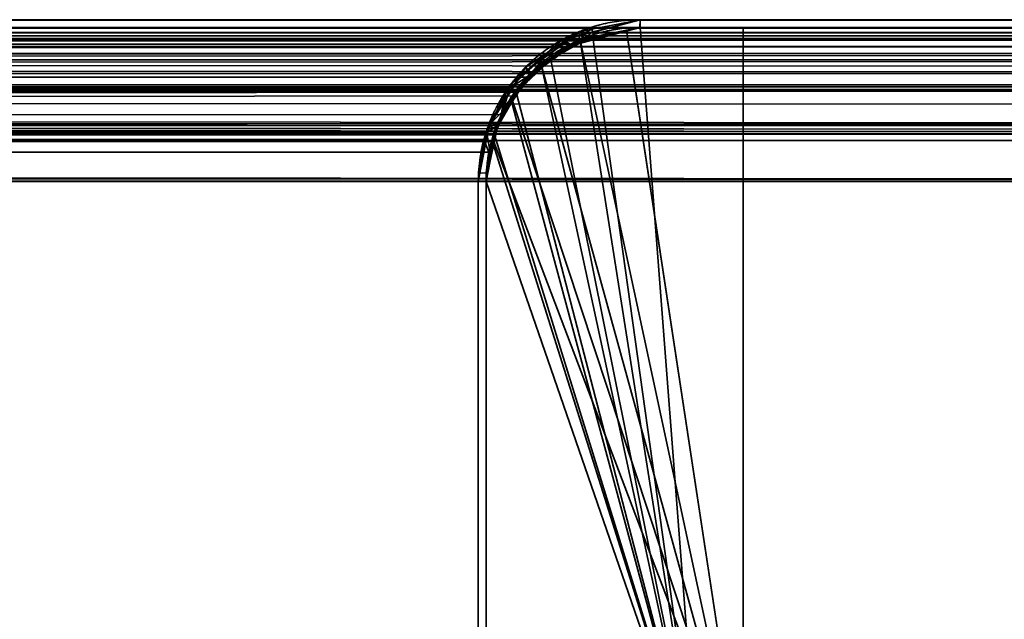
# Model space of a CAD drawing. Header units: millimetres. Extents: x -603 to 3703, y -120 to 193.
# Tile 264 of 656: x 402 to 421, y 182 to 193. Entities that reach past the tile are written whole.
import ezdxf

# ---------------------------------------------------------------- set-up
doc = ezdxf.new("R2010")
doc.units = ezdxf.units.MM
doc.layers.add('151', color=7, linetype='Continuous', true_color=0xffffff)

# ---------------------------------------------------------------- blocks, each defined once
blk = doc.blocks.new('UG_SURFACE_073')
at = {"layer": '151', "color": 7, "linetype": 'Continuous', "lineweight": 35}
for points in [[(-468.61, 193.197, 2077.111), (468.612, 193.204, 2077.112), (467.65, 193.45, 2076.15)], [(467.65, 193.45, 2076.15), (-467.65, 193.45, 2076.15), (-468.61, 193.197, 2077.111)], [(467.65, 193.45, 2076.15), (413.65, 193.45, 2022.15), (-413.65, 193.45, 2022.15), (-467.65, 193.45, 2076.15)], [(-412.688, 193.204, 2021.188), (-413.65, 193.45, 2022.15), (413.65, 193.45, 2022.15)], [(413.65, 193.45, 2022.15), (412.69, 193.197, 2021.189), (-412.688, 193.204, 2021.188)], [(412.69, 193.197, 2021.189), (413.65, 193.45, 2022.15), (413.65, 193.3, 2022.15), (412.552, 193.037, 2021.052)], [(467.65, 193.3, 2076.15), (413.65, 193.3, 2022.15), (413.65, 193.45, 2022.15), (467.65, 193.45, 2076.15)], [(-469.2, 193.042, 2077.7), (469.161, 193.064, 2077.661), (468.612, 193.204, 2077.112)], [(468.612, 193.204, 2077.112), (-468.61, 193.197, 2077.111), (-469.2, 193.042, 2077.7)], [(468.749, 193.071, 2077.249), (-468.753, 193.073, 2077.253), (-467.658, 193.3, 2076.158)], [(468.657, 193.126, 2077.157), (-467.658, 193.3, 2076.158), (-467.65, 193.3, 2076.15)], [(468.657, 193.126, 2077.157), (468.749, 193.071, 2077.249), (-467.658, 193.3, 2076.158)], [(467.65, 193.3, 2076.15), (-467.65, 193.3, 2076.15), (-413.65, 193.3, 2022.15), (413.65, 193.3, 2022.15)], [(-467.65, 193.3, 2076.15), (467.65, 193.3, 2076.15), (468.657, 193.126, 2077.157)], [(413.65, 193.3, 2022.15), (-413.65, 193.3, 2022.15), (-413.642, 193.3, 2022.142)], [(-413.642, 193.3, 2022.142), (412.552, 193.037, 2021.052), (413.65, 193.3, 2022.15)], [(-413.642, 193.3, 2022.142), (-412.552, 193.036, 2021.052), (412.552, 193.037, 2021.052)], [(-412.139, 193.064, 2020.639), (-412.688, 193.204, 2021.188), (412.69, 193.197, 2021.189)], [(-412.139, 193.064, 2020.639), (412.69, 193.197, 2021.189), (412.1, 193.042, 2020.6)], [(412.552, 193.037, 2021.052), (412.29, 192.974, 2020.79), (412.1, 193.042, 2020.6), (412.69, 193.197, 2021.189)], [(469.761, 192.404, 2078.261), (-469.768, 192.412, 2078.268), (-468.837, 193.055, 2077.337)], [(-469.474, 192.788, 2077.974), (469.476, 192.79, 2077.976), (469.161, 193.064, 2077.661)], [(-469.2, 193.042, 2077.7), (-469.474, 192.788, 2077.974), (469.161, 193.064, 2077.661)], [(469.671, 192.518, 2078.171), (-468.837, 193.055, 2077.337), (-468.753, 193.073, 2077.253)], [(469.671, 192.518, 2078.171), (469.761, 192.404, 2078.261), (-468.837, 193.055, 2077.337)], [(-468.753, 193.073, 2077.253), (468.749, 193.071, 2077.249), (469.671, 192.518, 2078.171)], [(412.29, 192.974, 2020.79), (412.552, 193.037, 2021.052), (-412.552, 193.036, 2021.052)], [(412.29, 192.974, 2020.79), (-412.552, 193.036, 2021.052), (-412.284, 192.971, 2020.784)], [(412.1, 193.042, 2020.6), (-411.824, 192.79, 2020.324), (-412.139, 193.064, 2020.639)], [(412.1, 193.042, 2020.6), (411.826, 192.788, 2020.326), (-411.824, 192.79, 2020.324)], [(411.826, 192.788, 2020.326), (412.1, 193.042, 2020.6), (412.29, 192.974, 2020.79), (411.536, 192.402, 2020.036)], [(-412.284, 192.971, 2020.784), (411.536, 192.402, 2020.036), (412.29, 192.974, 2020.79)], [(-412.284, 192.971, 2020.784), (-411.531, 192.414, 2020.031), (411.536, 192.402, 2020.036)], [(-470.187, 192.126, 2078.687), (470.172, 192.187, 2078.672), (469.476, 192.79, 2077.976)], [(469.476, 192.79, 2077.976), (-469.474, 192.788, 2077.974), (-470.187, 192.126, 2078.687)], [(-411.128, 192.187, 2019.628), (-411.824, 192.79, 2020.324), (411.826, 192.788, 2020.326)], [(-411.128, 192.187, 2019.628), (411.826, 192.788, 2020.326), (411.113, 192.126, 2019.613)], [(411.536, 192.402, 2020.036), (411.44, 192.329, 2019.94), (411.113, 192.126, 2019.613), (411.826, 192.788, 2020.326)], [(470.264, 191.773, 2078.763), (-469.805, 192.387, 2078.305), (-469.768, 192.412, 2078.268)], [(-469.768, 192.412, 2078.268), (469.761, 192.404, 2078.261), (470.264, 191.773, 2078.763)], [(-411.531, 192.414, 2020.031), (410.946, 191.599, 2019.446), (411.44, 192.329, 2019.94)], [(410.946, 191.599, 2019.446), (-411.531, 192.414, 2020.031), (-411.495, 192.387, 2019.995)], [(411.44, 192.329, 2019.94), (411.536, 192.402, 2020.036), (-411.531, 192.414, 2020.031)], [(470.421, 191.389, 2078.921), (-470.152, 191.955, 2078.652), (-469.805, 192.387, 2078.305)], [(470.264, 191.773, 2078.763), (470.421, 191.389, 2078.921), (-469.805, 192.387, 2078.305)], [(-411.495, 192.387, 2019.995), (410.878, 191.393, 2019.377), (410.946, 191.599, 2019.446)], [(-411.495, 192.387, 2019.995), (-410.984, 191.676, 2019.484), (410.878, 191.393, 2019.377)], [(411.44, 192.329, 2019.94), (410.946, 191.599, 2019.446), (411.031, 192.05, 2019.531), (411.113, 192.126, 2019.613)], [(-470.269, 192.05, 2078.769), (-470.629, 191.258, 2079.129), (470.644, 191.279, 2079.144)], [(-470.187, 192.126, 2078.687), (-470.269, 192.05, 2078.769), (470.644, 191.279, 2079.144)], [(-470.187, 192.126, 2078.687), (470.193, 192.146, 2078.693), (470.172, 192.187, 2078.672)], [(470.644, 191.279, 2079.144), (470.193, 192.146, 2078.693), (-470.187, 192.126, 2078.687)], [(411.113, 192.126, 2019.613), (-411.107, 192.146, 2019.607), (-411.128, 192.187, 2019.628)], [(-410.656, 191.279, 2019.156), (-411.107, 192.146, 2019.607), (411.113, 192.126, 2019.613)], [(-410.656, 191.279, 2019.156), (411.113, 192.126, 2019.613), (411.031, 192.05, 2019.531)], [(411.031, 192.05, 2019.531), (-410.655, 191.273, 2019.155), (-410.656, 191.279, 2019.156)], [(411.031, 192.05, 2019.531), (410.671, 191.258, 2019.171), (-410.655, 191.273, 2019.155)], [(410.671, 191.258, 2019.171), (411.031, 192.05, 2019.531), (410.946, 191.599, 2019.446), (410.878, 191.393, 2019.377)], [(470.421, 191.389, 2078.921), (-470.429, 191.394, 2078.929), (-470.152, 191.955, 2078.652)], [(-410.984, 191.676, 2019.484), (-410.881, 191.389, 2019.381), (410.878, 191.393, 2019.377)], [(470.65, 190.3, 2079.15), (-470.645, 190.481, 2079.144), (-470.486, 191.279, 2078.986)], [(-470.629, 191.258, 2079.129), (470.645, 191.273, 2079.145), (470.644, 191.279, 2079.144)], [(470.8, 190.3, 2079.3), (470.645, 191.273, 2079.145), (-470.629, 191.258, 2079.129)], [(470.545, 191.085, 2079.046), (-470.486, 191.279, 2078.986), (-470.429, 191.394, 2078.929)], [(470.545, 191.085, 2079.046), (470.65, 190.3, 2079.15), (-470.486, 191.279, 2078.986)], [(-470.429, 191.394, 2078.929), (470.421, 191.389, 2078.921), (470.545, 191.085, 2079.046)], [(410.705, 190.871, 2019.205), (410.878, 191.393, 2019.377), (-410.881, 191.389, 2019.381)], [(410.705, 190.871, 2019.205), (-410.881, 191.389, 2019.381), (-410.72, 190.944, 2019.22)], [(-410.655, 191.273, 2019.155), (410.671, 191.258, 2019.171), (410.609, 191.121, 2019.109)], [(410.609, 191.121, 2019.109), (-410.5, 190.3, 2019), (-410.655, 191.273, 2019.155)], [(410.878, 191.393, 2019.377), (410.705, 190.871, 2019.205), (410.609, 191.121, 2019.109), (410.671, 191.258, 2019.171)], [(-470.691, 191.121, 2079.191), (-470.8, 190.3, 2079.3), (470.8, 190.3, 2079.3)], [(-470.629, 191.258, 2079.129), (-470.691, 191.121, 2079.191), (470.8, 190.3, 2079.3)], [(410.609, 191.121, 2019.109), (410.5, 190.3, 2019), (-410.5, 190.3, 2019)], [(410.5, 190.3, 2019), (410.609, 191.121, 2019.109), (410.705, 190.871, 2019.205), (410.65, 190.3, 2019.15)], [(-410.72, 190.944, 2019.22), (410.65, 190.3, 2019.15), (410.705, 190.871, 2019.205)], [(-410.72, 190.944, 2019.22), (-410.65, 190.3, 2019.15), (410.65, 190.3, 2019.15)], [(470.65, 190.3, 2079.15), (-470.65, 190.3, 2079.15), (-470.645, 190.481, 2079.144)], [(-470.8, 190.3, 2079.3), (-470.8, 174.45, 2079.3), (470.8, 174.45, 2079.3), (470.8, 190.3, 2079.3)], [(470.65, 190.3, 2079.15), (470.65, 174.45, 2079.15), (-470.65, 174.45, 2079.15), (-470.65, 190.3, 2079.15)], [(410.65, 152.3, 2019.15), (410.65, 190.3, 2019.15), (-410.65, 190.3, 2019.15), (-410.65, 152.3, 2019.15)], [(-410.5, 152.3, 2019), (-410.5, 190.3, 2019), (410.5, 190.3, 2019), (410.5, 152.3, 2019)], [(410.65, 190.3, 2019.15), (410.65, 152.3, 2019.15), (410.5, 152.3, 2019), (410.5, 190.3, 2019)]]:
    blk.add_3dface(points, dxfattribs=at)
blk = doc.blocks.new('UG_SURFACE_074')
at = {"layer": '151', "color": 14, "linetype": 'Continuous', "lineweight": 35}
for points in [[(-415.65, 193.3, 2024.15), (-415.65, 178.3, 2024.15), (415.65, 178.3, 2024.15), (415.65, 193.3, 2024.15)], [(415.65, 193.3, 2024.15), (413.65, 193.3, 2022.15), (-413.65, 193.3, 2022.15), (-415.65, 193.3, 2024.15)], [(-412.734, 193.066, 2021.234), (-413.65, 193.3, 2022.15), (413.65, 193.3, 2022.15)], [(413.65, 193.3, 2022.15), (412.735, 193.059, 2021.235), (-412.734, 193.066, 2021.234)], [(414.8, 178.3, 2023.3), (412.735, 193.059, 2021.235), (413.65, 193.3, 2022.15)], [(413.65, 193.3, 2022.15), (415.65, 193.3, 2024.15), (415.65, 178.3, 2024.15), (414.8, 178.3, 2023.3)], [(-412.211, 192.933, 2020.711), (-412.734, 193.066, 2021.234), (412.735, 193.059, 2021.235)], [(-412.211, 192.933, 2020.711), (412.735, 193.059, 2021.235), (412.174, 192.912, 2020.674)], [(411.913, 192.67, 2020.413), (412.174, 192.912, 2020.674), (412.735, 193.059, 2021.235), (414.8, 178.3, 2023.3)], [(412.174, 192.912, 2020.674), (-411.911, 192.672, 2020.411), (-412.211, 192.933, 2020.711)], [(412.174, 192.912, 2020.674), (411.913, 192.67, 2020.413), (-411.911, 192.672, 2020.411)], [(-411.248, 192.097, 2019.748), (-411.911, 192.672, 2020.411), (411.913, 192.67, 2020.413)], [(-411.248, 192.097, 2019.748), (411.913, 192.67, 2020.413), (411.234, 192.039, 2019.734)], [(411.234, 192.039, 2019.734), (411.913, 192.67, 2020.413), (414.8, 178.3, 2023.3)], [(411.234, 192.039, 2019.734), (-411.228, 192.058, 2019.728), (-411.248, 192.097, 2019.748)], [(-410.798, 191.232, 2019.299), (-411.228, 192.058, 2019.728), (411.234, 192.039, 2019.734)], [(-410.798, 191.232, 2019.299), (411.234, 192.039, 2019.734), (411.156, 191.967, 2019.655)], [(410.813, 191.212, 2019.313), (411.156, 191.967, 2019.655), (411.234, 192.039, 2019.734), (414.8, 178.3, 2023.3)], [(411.156, 191.967, 2019.655), (-410.798, 191.227, 2019.298), (-410.798, 191.232, 2019.299)], [(411.156, 191.967, 2019.655), (410.813, 191.212, 2019.313), (-410.798, 191.227, 2019.298)], [(-410.798, 191.227, 2019.298), (410.813, 191.212, 2019.313), (410.754, 191.082, 2019.254)], [(410.754, 191.082, 2019.254), (-410.65, 190.3, 2019.15), (-410.798, 191.227, 2019.298)], [(410.754, 191.082, 2019.254), (410.65, 190.3, 2019.15), (-410.65, 190.3, 2019.15)], [(414.8, 178.3, 2023.3), (410.65, 190.3, 2019.15), (410.754, 191.082, 2019.254), (410.813, 191.212, 2019.313)], [(-410.65, 152.15, 2019.15), (-410.65, 190.3, 2019.15), (410.65, 190.3, 2019.15), (410.65, 152.15, 2019.15)], [(410.65, 152.15, 2019.15), (410.65, 190.3, 2019.15), (414.8, 178.3, 2023.3)]]:
    blk.add_3dface(points, dxfattribs=at)
blk = doc.blocks.new('UG_SURFACE_075')
at = {"layer": '151', "color": 14, "linetype": 'Continuous', "lineweight": 35}
for points in [[(-468.565, 193.059, 2077.065), (468.566, 193.066, 2077.066), (467.65, 193.3, 2076.15)], [(467.65, 193.3, 2076.15), (-467.65, 193.3, 2076.15), (-468.565, 193.059, 2077.065)], [(467.65, 193.3, 2076.15), (465.65, 193.3, 2074.15), (-465.65, 193.3, 2074.15), (-467.65, 193.3, 2076.15)], [(465.65, 174.45, 2074.15), (-465.65, 174.45, 2074.15), (-465.65, 193.3, 2074.15), (465.65, 193.3, 2074.15)], [(-469.126, 192.912, 2077.626), (469.089, 192.933, 2077.589), (468.566, 193.066, 2077.066)], [(468.566, 193.066, 2077.066), (-468.565, 193.059, 2077.065), (-469.126, 192.912, 2077.626)], [(-469.387, 192.67, 2077.887), (469.389, 192.672, 2077.889), (469.089, 192.933, 2077.589)], [(-469.126, 192.912, 2077.626), (-469.387, 192.67, 2077.887), (469.089, 192.933, 2077.589)], [(-470.066, 192.039, 2078.566), (470.052, 192.097, 2078.552), (469.389, 192.672, 2077.889)], [(469.389, 192.672, 2077.889), (-469.387, 192.67, 2077.887), (-470.066, 192.039, 2078.566)], [(-470.066, 192.039, 2078.566), (-470.144, 191.967, 2078.645), (470.502, 191.232, 2079.002)], [(-470.066, 192.039, 2078.566), (470.072, 192.058, 2078.572), (470.052, 192.097, 2078.552)], [(470.502, 191.232, 2079.002), (470.072, 192.058, 2078.572), (-470.066, 192.039, 2078.566)], [(-470.144, 191.967, 2078.645), (-470.487, 191.212, 2078.987), (470.502, 191.232, 2079.002)], [(-470.546, 191.082, 2079.046), (-470.65, 190.3, 2079.15), (470.65, 190.3, 2079.15)], [(-470.487, 191.212, 2078.987), (-470.546, 191.082, 2079.046), (470.65, 190.3, 2079.15)], [(-470.487, 191.212, 2078.987), (470.502, 191.227, 2079.002), (470.502, 191.232, 2079.002)], [(470.65, 190.3, 2079.15), (470.502, 191.227, 2079.002), (-470.487, 191.212, 2078.987)], [(-470.65, 190.3, 2079.15), (-470.65, 174.45, 2079.15), (470.65, 174.45, 2079.15), (470.65, 190.3, 2079.15)]]:
    blk.add_3dface(points, dxfattribs=at)
blk = doc.blocks.new('UG_SURFACE_076')
at = {"layer": '151', "color": 41, "linetype": 'Continuous', "lineweight": 35}
for points in [[(-465.65, 193.3, 2074.15), (-465.65, 178.3, 2074.15), (465.65, 178.3, 2074.15), (465.65, 193.3, 2074.15)], [(465.65, 193.3, 2074.15), (415.65, 193.3, 2024.15), (-415.65, 193.3, 2024.15), (-465.65, 193.3, 2074.15)], [(-415.65, 178.3, 2024.15), (-415.65, 193.3, 2024.15), (415.65, 193.3, 2024.15), (415.65, 178.3, 2024.15)], [(415.65, 193.3, 2024.15), (465.65, 193.3, 2074.15), (465.65, 178.3, 2074.15), (415.65, 178.3, 2024.15)]]:
    blk.add_3dface(points, dxfattribs=at)
blk = doc.blocks.new('UG_SURFACE_077')
at = {"layer": '151', "color": 14, "linetype": 'Continuous', "lineweight": 35}
for points in [[(415.65, 178.3, -4), (412.483, 193.059, -4), (412.502, 193.072, -4), (413.38, 193.246, -4)], [(413.38, 193.246, -4), (412.502, 193.072, -4), (412.488, 193.003, 2020.988)], [(412.488, 193.003, 2020.988), (413.379, 193.231, 2021.879), (413.38, 193.246, -4)], [(414.8, 178.3, 2023.3), (415.65, 178.3, 2024.15), (413.379, 193.231, 2021.879), (412.488, 193.003, 2020.988)], [(413.65, 193.3, -4), (413.38, 193.246, -4), (413.379, 193.231, 2021.879)], [(413.379, 193.231, 2021.879), (413.65, 193.3, 2022.15), (413.65, 193.3, -4)], [(415.65, 178.3, 2024.15), (415.65, 193.3, 2024.15), (413.65, 193.3, 2022.15), (413.379, 193.231, 2021.879)], [(413.38, 193.246, -4), (413.65, 193.3, -4), (415.65, 193.3, -4), (415.65, 178.3, -4)], [(415.65, 193.3, 2024.15), (415.65, 193.3, -4), (413.65, 193.3, -4), (413.65, 193.3, 2022.15)], [(415.65, 193.3, 2024.15), (415.65, 178.3, 2024.15), (415.65, 178.3, -4), (415.65, 193.3, -4)], [(412.483, 193.059, -4), (411.729, 192.555, -4), (411.737, 192.521, 2020.237)], [(411.729, 192.555, -4), (412.483, 193.059, -4), (415.65, 178.3, -4)], [(411.737, 192.521, 2020.237), (412.211, 192.933, 2020.711), (412.483, 193.059, -4)], [(414.8, 178.3, 2023.3), (412.488, 193.003, 2020.988), (412.211, 192.933, 2020.711), (411.737, 192.521, 2020.237)], [(412.211, 192.933, 2020.711), (412.488, 193.003, 2020.988), (412.483, 193.059, -4)], [(412.502, 193.072, -4), (412.483, 193.059, -4), (412.488, 193.003, 2020.988)], [(411.729, 192.555, -4), (411.529, 192.421, -4), (411.136, 191.882, 2019.636)], [(411.136, 191.882, 2019.636), (411.248, 192.097, 2019.748), (411.729, 192.555, -4)], [(414.8, 178.3, 2023.3), (411.737, 192.521, 2020.237), (411.248, 192.097, 2019.748), (411.136, 191.882, 2019.636)], [(411.529, 192.421, -4), (411.162, 191.873, -4), (411.136, 191.882, 2019.636)], [(411.162, 191.873, -4), (411.529, 192.421, -4), (411.729, 192.555, -4), (415.65, 178.3, -4)], [(411.248, 192.097, 2019.748), (411.737, 192.521, 2020.237), (411.729, 192.555, -4)], [(414.8, 178.3, 2023.3), (411.136, 191.882, 2019.636), (410.798, 191.232, 2019.299), (410.774, 191.077, 2019.274)], [(410.798, 191.232, 2019.299), (411.136, 191.882, 2019.636), (411.162, 191.873, -4)], [(410.798, 191.232, 2019.299), (411.162, 191.873, -4), (410.878, 191.448, -4)], [(410.804, 191.073, -4), (410.878, 191.448, -4), (411.162, 191.873, -4), (415.65, 178.3, -4)], [(410.878, 191.448, -4), (410.804, 191.073, -4), (410.774, 191.077, 2019.274)], [(410.774, 191.077, 2019.274), (410.798, 191.232, 2019.299), (410.878, 191.448, -4)], [(410.65, 190.3, 2019.15), (410.774, 191.077, 2019.274), (410.804, 191.073, -4)], [(410.774, 191.077, 2019.274), (410.65, 190.3, 2019.15), (414.8, 178.3, 2023.3)], [(410.804, 191.073, -4), (410.65, 190.3, -4), (410.65, 190.3, 2019.15)], [(415.65, 178.3, -4), (414.8, 178.3, -4), (410.65, 190.3, -4), (410.804, 191.073, -4)], [(410.65, 152.15, 2019.15), (410.65, 190.3, 2019.15), (410.65, 190.3, -4), (410.65, 152.15, -4)], [(410.65, 152.15, -4), (410.65, 190.3, -4), (414.8, 178.3, -4)], [(414.8, 178.3, 2023.3), (410.65, 190.3, 2019.15), (410.65, 152.15, 2019.15)]]:
    blk.add_3dface(points, dxfattribs=at)
blk = doc.blocks.new('UG_SURFACE_078')
at = {"layer": '151', "color": 7, "linetype": 'Continuous', "lineweight": 35}
for points in [[(412.552, 193.036, 2021.052), (413.642, 193.3, 2022.142), (413.65, 193.45, 2022.15), (412.5, 193.156, 2021)], [(413.65, 193.45, -4), (412.704, 193.263, -4), (412.5, 193.156, 2021)], [(412.5, 193.156, 2021), (413.65, 193.45, 2022.15), (413.65, 193.45, -4)], [(413.65, 193.3, -4), (412.751, 193.114, -4), (412.704, 193.263, -4), (413.65, 193.45, -4)], [(413.65, 193.45, 2022.15), (413.642, 193.3, 2022.142), (413.65, 193.3, 2022.15)], [(467.65, 193.45, 2076.15), (467.65, 193.45, -4), (413.65, 193.45, -4), (413.65, 193.45, 2022.15)], [(413.65, 193.45, -4), (467.65, 193.45, -4), (467.65, 193.3, -4), (413.65, 193.3, -4)], [(467.65, 193.45, 2076.15), (413.65, 193.45, 2022.15), (413.65, 193.3, 2022.15), (467.65, 193.3, 2076.15)], [(412.492, 193.221, -4), (412.451, 193.213, -4), (411.449, 192.466, 2019.949)], [(411.449, 192.466, 2019.949), (412.139, 193.064, 2020.639), (412.492, 193.221, -4)], [(412.451, 193.213, -4), (411.864, 192.822, -4), (411.449, 192.466, 2019.949)], [(412.47, 193.055, -4), (411.948, 192.704, -4), (411.864, 192.822, -4), (412.451, 193.213, -4)], [(412.139, 193.064, 2020.639), (412.5, 193.156, 2021), (412.492, 193.221, -4)], [(412.549, 193.072, -4), (412.47, 193.055, -4), (412.451, 193.213, -4), (412.492, 193.221, -4)], [(412.492, 193.221, -4), (412.704, 193.263, -4), (412.751, 193.114, -4), (412.549, 193.072, -4)], [(412.704, 193.263, -4), (412.492, 193.221, -4), (412.5, 193.156, 2021)], [(413.642, 193.3, 2022.142), (412.549, 193.072, -4), (412.751, 193.114, -4)], [(413.642, 193.3, 2022.142), (412.552, 193.036, 2021.052), (412.549, 193.072, -4)], [(412.751, 193.114, -4), (413.65, 193.3, 2022.15), (413.642, 193.3, 2022.142)], [(412.751, 193.114, -4), (413.65, 193.3, -4), (413.65, 193.3, 2022.15)], [(467.65, 193.3, 2076.15), (413.65, 193.3, 2022.15), (413.65, 193.3, -4), (467.65, 193.3, -4)], [(411.531, 192.414, 2020.031), (412.284, 192.971, 2020.784), (412.139, 193.064, 2020.639), (411.449, 192.466, 2019.949)], [(411.948, 192.704, -4), (412.47, 193.055, -4), (412.552, 193.036, 2021.052)], [(411.948, 192.704, -4), (412.552, 193.036, 2021.052), (412.284, 192.971, 2020.784)], [(412.5, 193.156, 2021), (412.139, 193.064, 2020.639), (412.284, 192.971, 2020.784), (412.552, 193.036, 2021.052)], [(412.47, 193.055, -4), (412.549, 193.072, -4), (412.552, 193.036, 2021.052)], [(411.423, 192.527, -4), (411.864, 192.822, -4), (411.948, 192.704, -4), (411.529, 192.421, -4)], [(411.864, 192.822, -4), (411.423, 192.527, -4), (411.449, 192.466, 2019.949)], [(412.284, 192.971, 2020.784), (411.529, 192.421, -4), (411.948, 192.704, -4)], [(412.284, 192.971, 2020.784), (411.531, 192.414, 2020.031), (411.529, 192.421, -4)], [(411.423, 192.527, -4), (411.199, 192.185, -4), (410.74, 191.44, 2019.24)], [(410.74, 191.44, 2019.24), (411.128, 192.187, 2019.628), (411.423, 192.527, -4)], [(410.984, 191.676, 2019.484), (411.495, 192.387, 2019.995), (411.449, 192.466, 2019.949), (411.128, 192.187, 2019.628)], [(411.128, 192.187, 2019.628), (411.449, 192.466, 2019.949), (411.423, 192.527, -4)], [(411.529, 192.421, -4), (411.316, 192.095, -4), (411.199, 192.185, -4), (411.423, 192.527, -4)], [(411.316, 192.095, -4), (411.529, 192.421, -4), (411.531, 192.414, 2020.031)], [(411.316, 192.095, -4), (411.531, 192.414, 2020.031), (411.495, 192.387, 2019.995)], [(411.449, 192.466, 2019.949), (411.495, 192.387, 2019.995), (411.531, 192.414, 2020.031)], [(411.495, 192.387, 2019.995), (410.864, 191.402, -4), (411.316, 192.095, -4)], [(411.495, 192.387, 2019.995), (410.984, 191.676, 2019.484), (410.864, 191.402, -4)], [(410.723, 191.458, -4), (411.199, 192.185, -4), (411.316, 192.095, -4), (410.864, 191.402, -4)], [(411.199, 192.185, -4), (410.723, 191.458, -4), (410.74, 191.44, 2019.24)], [(411.128, 192.187, 2019.628), (410.74, 191.44, 2019.24), (410.984, 191.676, 2019.484)], [(410.881, 191.389, 2019.381), (410.984, 191.676, 2019.484), (410.74, 191.44, 2019.24)], [(410.984, 191.676, 2019.484), (410.881, 191.389, 2019.381), (410.864, 191.402, -4)], [(410.723, 191.458, -4), (410.717, 191.45, -4), (410.5, 190.3, 2019)], [(410.5, 190.3, 2019), (410.656, 191.279, 2019.156), (410.723, 191.458, -4)], [(410.656, 191.279, 2019.156), (410.74, 191.44, 2019.24), (410.723, 191.458, -4)], [(410.86, 191.396, -4), (410.717, 191.45, -4), (410.723, 191.458, -4)], [(410.864, 191.402, -4), (410.86, 191.396, -4), (410.723, 191.458, -4)], [(410.5, 190.3, 2019), (410.717, 191.45, -4), (410.704, 191.379, -4)], [(410.5, 190.3, 2019), (410.704, 191.379, -4), (410.532, 190.472, -4)], [(410.65, 190.3, 2019.15), (410.72, 190.944, 2019.22), (410.656, 191.279, 2019.156), (410.5, 190.3, 2019)], [(410.847, 191.327, -4), (410.681, 190.463, -4), (410.532, 190.472, -4), (410.704, 191.379, -4)], [(410.74, 191.44, 2019.24), (410.656, 191.279, 2019.156), (410.72, 190.944, 2019.22), (410.881, 191.389, 2019.381)], [(410.881, 191.389, 2019.381), (410.681, 190.463, -4), (410.847, 191.327, -4)], [(410.681, 190.463, -4), (410.881, 191.389, 2019.381), (410.72, 190.944, 2019.22)], [(410.86, 191.396, -4), (410.847, 191.327, -4), (410.704, 191.379, -4), (410.717, 191.45, -4)], [(410.847, 191.327, -4), (410.86, 191.396, -4), (410.881, 191.389, 2019.381)], [(410.86, 191.396, -4), (410.864, 191.402, -4), (410.881, 191.389, 2019.381)], [(410.72, 190.944, 2019.22), (410.65, 190.3, -4), (410.681, 190.463, -4)], [(410.72, 190.944, 2019.22), (410.65, 190.3, 2019.15), (410.65, 190.3, -4)], [(410.681, 190.463, -4), (410.65, 190.3, -4), (410.5, 190.3, -4), (410.532, 190.472, -4)], [(410.532, 190.472, -4), (410.5, 190.3, -4), (410.5, 190.3, 2019)], [(410.5, 190.3, 2019), (410.5, 152.3, 2019), (410.65, 152.3, 2019.15), (410.65, 190.3, 2019.15)], [(410.5, 152.3, -4), (410.5, 190.3, -4), (410.65, 190.3, -4), (410.65, 152.3, -4)], [(410.5, 152.3, 2019), (410.5, 190.3, 2019), (410.5, 190.3, -4), (410.5, 152.3, -4)], [(410.65, 152.3, -4), (410.65, 190.3, -4), (410.65, 190.3, 2019.15), (410.65, 152.3, 2019.15)]]:
    blk.add_3dface(points, dxfattribs=at)
blk = doc.blocks.new('UG_SURFACE_079')
at = {"layer": '151', "color": 41, "linetype": 'Continuous', "lineweight": 35}
for points in [[(415.65, 178.3, 2024.15), (415.65, 193.3, 2024.15), (415.65, 193.3, -4), (415.65, 178.3, -4)], [(465.65, 193.3, 2074.15), (465.65, 193.3, -4), (415.65, 193.3, -4), (415.65, 193.3, 2024.15)], [(465.65, 178.3, -4), (415.65, 178.3, -4), (415.65, 193.3, -4), (465.65, 193.3, -4)], [(415.65, 178.3, 2024.15), (465.65, 178.3, 2074.15), (465.65, 193.3, 2074.15), (415.65, 193.3, 2024.15)]]:
    blk.add_3dface(points, dxfattribs=at)

msp = doc.modelspace()

# ---------------------------------------------------------------- linework, layer by layer
at = {"layer": '151', "color": 252, "linetype": 'Continuous', "lineweight": -3, "true_color": 0x939598}
for p, q in [((-467.65, 193.45, 2076.15), (467.65, 193.45, 2076.15)), ((-413.65, 193.45, 2022.15), (413.65, 193.45, 2022.15)), ((413.65, 193.45, 2022.15), (467.65, 193.45, 2076.15)), ((467.65, 193.45, 2076.15), (413.65, 193.45, 2022.15)), ((467.65, 193.45, -4), (413.65, 193.45, -4)), ((413.65, 193.45, 2022.15), (413.65, 193.45, -4)), ((-467.65, 193.3, 2076.15), (467.65, 193.3, 2076.15)), ((-465.65, 193.3, 2074.15), (465.65, 193.3, 2074.15)), ((-465.65, 193.3, 2074.15), (465.65, 193.3, 2074.15)), ((-415.65, 193.3, 2024.15), (415.65, 193.3, 2024.15)), ((-415.65, 193.3, 2024.15), (415.65, 193.3, 2024.15)), ((-413.65, 193.3, 2022.15), (413.65, 193.3, 2022.15)), ((-413.65, 193.3, 2022.15), (413.65, 193.3, 2022.15)), ((415.65, 193.3, 2024.15), (413.65, 193.3, 2022.15)), ((413.65, 193.3, 2022.15), (413.65, 193.3, -4)), ((413.65, 193.3, 2022.15), (415.65, 193.3, 2024.15)), ((413.65, 193.3, -4), (415.65, 193.3, -4)), ((467.65, 193.3, 2076.15), (413.65, 193.3, 2022.15)), ((467.65, 193.3, -4), (413.65, 193.3, -4)), ((413.65, 193.3, 2022.15), (467.65, 193.3, 2076.15)), ((413.65, 193.3, 2022.15), (413.65, 193.3, -4)), ((415.65, 178.3, -4), (415.65, 193.3, -4)), ((415.65, 193.3, 2024.15), (415.65, 193.3, -4)), ((415.65, 193.3, -4), (465.65, 193.3, -4)), ((415.65, 193.3, 2024.15), (415.65, 178.3, 2024.15)), ((415.65, 178.3, 2024.15), (415.65, 193.3, 2024.15)), ((415.65, 193.3, 2024.15), (415.65, 193.3, -4)), ((415.65, 193.3, -4), (415.65, 178.3, -4)), ((415.65, 193.3, 2024.15), (465.65, 193.3, 2074.15)), ((415.65, 178.3, 2024.15), (415.65, 193.3, 2024.15)), ((415.65, 193.3, 2024.15), (415.65, 178.3, 2024.15)), ((465.65, 193.3, 2074.15), (415.65, 193.3, 2024.15)), ((-470.8, 190.3, 2079.3), (470.8, 190.3, 2079.3)), ((-470.65, 190.3, 2079.15), (470.65, 190.3, 2079.15)), ((-470.65, 190.3, 2079.15), (470.65, 190.3, 2079.15)), ((-410.65, 190.3, 2019.15), (410.65, 190.3, 2019.15)), ((-410.5, 190.3, 2019), (410.5, 190.3, 2019)), ((410.5, 152.3, -4), (410.5, 190.3, -4)), ((410.5, 190.3, 2019), (410.5, 152.3, 2019)), ((410.5, 190.3, 2019), (410.5, 190.3, -4)), ((410.5, 190.3, 2019), (410.5, 152.3, 2019)), ((410.65, 190.3, 2019.15), (410.65, 152.3, 2019.15)), ((410.65, 190.3, 2019.15), (410.65, 152.15, 2019.15)), ((410.65, 190.3, -4), (410.65, 152.15, -4)), ((410.65, 152.3, -4), (410.65, 190.3, -4)), ((410.65, 190.3, 2019.15), (410.65, 190.3, -4)), ((410.65, 190.3, 2019.15), (410.65, 152.15, 2019.15)), ((410.65, 190.3, 2019.15), (410.65, 152.3, 2019.15))]:
    msp.add_line(p, q, dxfattribs=at)
msp.add_arc((413.65, 190.3, -4), 3, 90, 180, dxfattribs=at)
for points in [[(413.65, 193.45, 2022.15), (410.5, 193.45, 2019), (410.5, 190.3, 2019)], [(410.5, 190.3, 2019), (410.5, 193.45, 2019), (413.65, 193.45, 2022.15)], [(413.65, 193.45, -4), (410.5, 193.45, -4), (410.5, 190.3, -4)], [(410.65, 190.3, 2019.15), (410.65, 193.3, 2019.15), (413.65, 193.3, 2022.15)], [(413.65, 193.3, 2022.15), (410.65, 193.3, 2019.15), (410.65, 190.3, 2019.15)]]:
    msp.add_rational_spline(points, [1, 0.707106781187, 1], degree=2, dxfattribs=at)
for points, degree in [([(413.65, 193.3, -4), (413.65, 193.45, -4)], 1), ([(-467.65, 193.3, 2076.15), (-155.883, 193.3, 2076.15), (155.883, 193.3, 2076.15), (467.65, 193.3, 2076.15)], 3), ([(-410.65, 190.3, 2019.15), (-136.883, 190.3, 2019.15), (136.883, 190.3, 2019.15), (410.65, 190.3, 2019.15)], 3), ([(410.5, 190.3, -4), (410.65, 190.3, -4)], 1), ([(410.65, 190.3, 2019.15), (410.65, 190.3, 1344.767), (410.65, 190.3, 670.383), (410.65, 190.3, -4)], 3)]:
    msp.add_open_spline(points, degree=degree, dxfattribs=at)
for points, knots in [([(410.65, 190.3, 2019.15), (410.65, 190.78, 2019.15), (410.77, 191.247, 2019.27), (411.163, 192.034, 2019.663), (411.426, 192.349, 2019.926), (412.296, 193.082, 2020.796), (412.981, 193.3, 2021.481), (413.65, 193.3, 2022.15)], [0, 0, 0, 0, 0.25, 0.25, 0.5, 0.5, 1, 1, 1, 1]), ([(413.65, 193.3, 2022.15), (412.971, 193.3, 2021.471), (412.296, 193.082, 2020.796), (411.429, 192.352, 2019.929), (411.165, 192.037, 2019.665), (410.771, 191.251, 2019.271), (410.65, 190.784, 2019.15), (410.65, 190.3, 2019.15)], [0, 0, 0, 0, 0.5, 0.5, 0.75, 0.75, 1, 1, 1, 1]), ([(413.65, 193.3, -4), (412.862, 193.3, -4), (412.084, 192.977, -4), (410.973, 191.866, -4), (410.65, 191.088, -4), (410.65, 190.3, -4)], [0, 0, 0, 0, 0.5, 0.5, 1, 1, 1, 1])]:
    msp.add_open_spline(points, degree=3, knots=knots, dxfattribs=at)

# ---------------------------------------------------------------- block references
for name in ['UG_SURFACE_073', 'UG_SURFACE_078', 'UG_SURFACE_075', 'UG_SURFACE_076', 'UG_SURFACE_074', 'UG_SURFACE_077', 'UG_SURFACE_079']:
    msp.add_blockref(name, (0, 0), dxfattribs=at)

doc.saveas('drawing.dxf')
